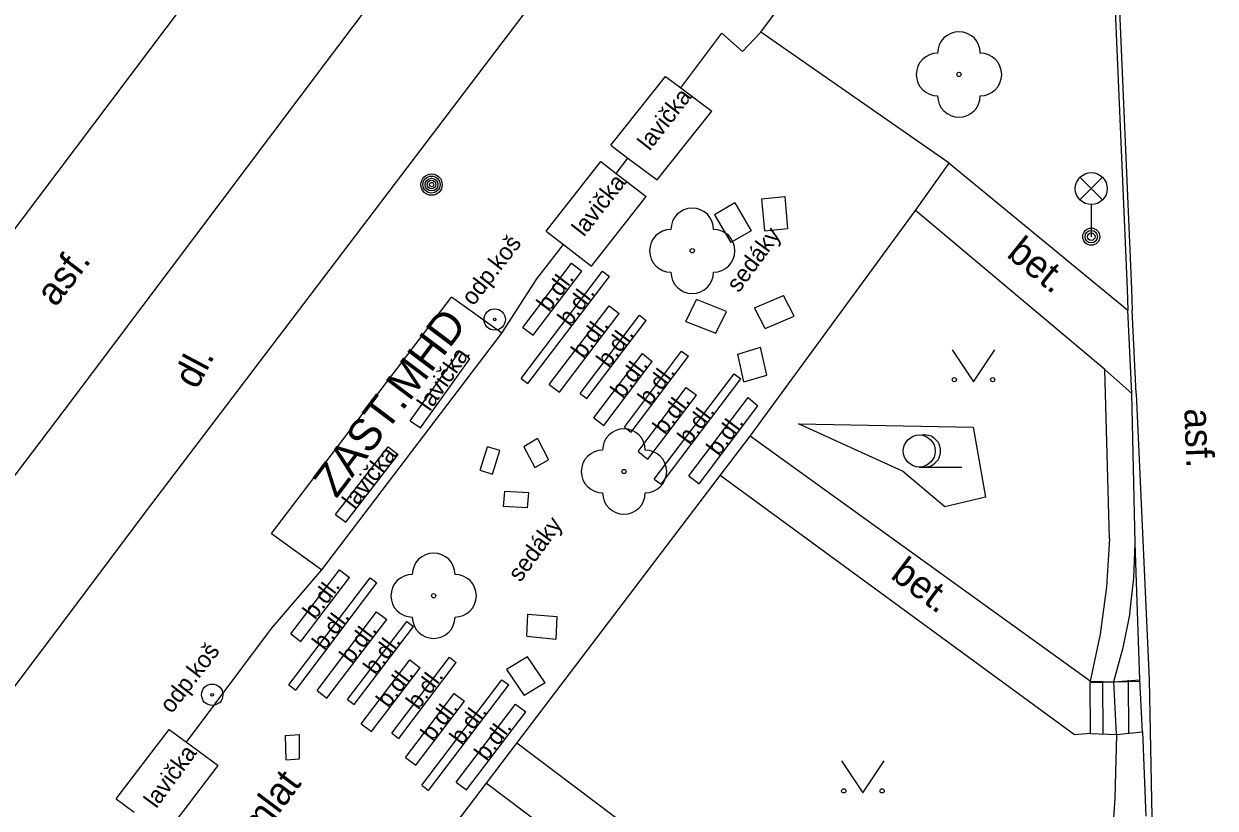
# Model space of a CAD drawing. Extents: x -596229 to -595156, y -1161237 to -1159376.
# Drawn here: x -595619.65 to -595591.74, y -1160239.36 to -1160220.99 of the extents above; entities that cross this region are included whole.
import ezdxf

# ---------------------------------------------------------------- set-up
doc = ezdxf.new("R2010")
doc.units = 0
for name, color, linetype in [('Level 22', 7, 'Continuous'), ('Level 25', 7, 'Continuous'), ('Level 33', 7, 'Continuous'), ('Level 36', 7, 'Continuous'), ('TM - chodniky - VP', 7, 'Continuous'), ('TM - hranice souvisleho porostu (skupiny stromu_ kere)', 7, 'Continuous'), ('TM - komunikace - VP', 7, 'Continuous'), ('TM - lavicka', 7, 'Continuous'), ('TM - podezdivka plotu - VP', 7, 'Continuous'), ('TM - popis objektu', 7, 'Continuous'), ('TM - popis povrchu', 7, 'Continuous'), ('TM - poznamka', 7, 'Continuous'), ('TM - rozhrani mezi zpev. plochami mezi sebou - VP', 7, 'Continuous'), ('TM - rozhrani ploch obecne - VP', 7, 'Continuous'), ('TM - schody - VP', 7, 'Continuous'), ('TM - zabradli - VP', 7, 'Continuous')]:
    doc.layers.add(name, color=color, linetype=linetype)

msp = doc.modelspace()

# ---------------------------------------------------------------- linework, layer by layer
at = {"layer": 'Level 22'}
for centre in [(-595597.74, -1160222.17), (-595603.99, -1160226.3), (-595605.59, -1160231.47), (-595610.05, -1160234.38)]:
    msp.add_circle(centre, 0.05, dxfattribs=at)
for centre, start, end in [((-595597.74, -1160221.67), 0, 180), ((-595598.24, -1160222.17), 90, 270), ((-595597.24, -1160222.17), 270, 90), ((-595597.74, -1160222.67), 180, 0), ((-595603.99, -1160225.8), 0, 180), ((-595604.49, -1160226.3), 90, 270), ((-595603.49, -1160226.3), 270, 90), ((-595603.99, -1160226.8), 180, 0), ((-595605.59, -1160230.97), 0, 180), ((-595606.09, -1160231.47), 90, 270), ((-595605.09, -1160231.47), 270, 90), ((-595605.59, -1160231.97), 180, 0), ((-595610.05, -1160233.88), 0, 180), ((-595610.55, -1160234.38), 90, 270), ((-595609.55, -1160234.38), 270, 90), ((-595610.05, -1160234.88), 180, 0)]:
    msp.add_arc(centre, 0.5, start, end, dxfattribs=at)
at = {"layer": 'Level 25'}
for centre, radius in [((-595610.1, -1160224.75), 0.25), ((-595610.1, -1160224.75), 0.2), ((-595610.1, -1160224.75), 0.15), ((-595610.1, -1160224.75), 0.1), ((-595610.1, -1160224.75), 0.05), ((-595608.62, -1160227.91), 0.25), ((-595608.62, -1160227.91), 0.0303), ((-595615.24, -1160236.7), 0.25), ((-595615.24, -1160236.7), 0.0303)]:
    msp.add_circle(centre, radius, dxfattribs=at)
at = {"layer": 'Level 33'}
for p, q in [((-595594.905, -1160225.11), (-595594.375, -1160224.58)), ((-595594.905, -1160224.58), (-595594.375, -1160225.11)), ((-595594.64, -1160225.22), (-595594.64, -1160225.97))]:
    msp.add_line(p, q, dxfattribs=at)
for centre, radius in [((-595594.64, -1160224.845), 0.375), ((-595594.64, -1160225.97), 0.2), ((-595594.64, -1160225.97), 0.145), ((-595594.64, -1160225.97), 0.0876)]:
    msp.add_circle(centre, radius, dxfattribs=at)
at = {"layer": 'Level 36'}
msp.add_line((-595598.67, -1160231.365), (-595597.67, -1160231.365), dxfattribs=at)
for points in [[(-595597.9, -1160228.62), (-595597.4, -1160229.37), (-595596.9, -1160228.62)], [(-595600.49, -1160238.25), (-595599.99, -1160239), (-595599.49, -1160238.25)]]:
    msp.add_lwpolyline(points, dxfattribs=at)
for centre, radius in [((-595597.85, -1160229.32), 0.05), ((-595596.951, -1160229.32), 0.05), ((-595598.67, -1160230.99), 0.375), ((-595600.44, -1160238.95), 0.05), ((-595599.541, -1160238.95), 0.05)]:
    msp.add_circle(centre, radius, dxfattribs=at)
msp.add_arc((-595598.545, -1160230.99), 0.375, 260.4059, 99.5941, dxfattribs=at)
at = {"layer": 'TM - chodniky - VP'}
for points in [[(-595602.38, -1160221.18), (-595597.76, -1160214.96)], [(-595594.23, -1160217.23), (-595593.8, -1160227.2)], [(-595604.26, -1160222.48), (-595603.3, -1160221.2)], [(-595603.3, -1160221.2), (-595602.81, -1160221.63)], [(-595602.81, -1160221.63), (-595602.38, -1160221.18)], [(-595605.77, -1160224.49), (-595605.5, -1160224.13)], [(-595598.76, -1160225.36), (-595597.97, -1160224.25)], [(-595597.97, -1160224.25), (-595593.78, -1160227.69)], [(-595594.32, -1160229.08), (-595598.76, -1160225.36)], [(-595607.63, -1160226.96), (-595607.01, -1160226.15)], [(-595608.45, -1160228.23), (-595607.63, -1160226.96)], [(-595593.8, -1160227.2), (-595593.78, -1160227.69)], [(-595612.67, -1160233.77), (-595608.45, -1160228.23)], [(-595603.34, -1160231.56), (-595602.63, -1160230.64)], [(-595594.67, -1160236.38), (-595602.63, -1160230.64)], [(-595594.66, -1160237.61), (-595595.03, -1160237.64), (-595603.34, -1160231.56)], [(-595613.85, -1160235.15), (-595612.67, -1160233.77)], [(-595615.84, -1160237.81), (-595613.85, -1160235.15)], [(-595594.12, -1160236.4), (-595593.5, -1160236.35)], [(-595594.67, -1160236.38), (-595594.12, -1160236.4)], [(-595594.66, -1160237.61), (-595594.05, -1160237.63)], [(-595594.05, -1160237.63), (-595593.44, -1160237.57)], [(-595608.81, -1160238.77), (-595608.1, -1160237.83)], [(-595595.8, -1160247.11), (-595608.1, -1160237.83)], [(-595608.81, -1160238.77), (-595596.52, -1160248.04)]]:
    msp.add_lwpolyline(points, dxfattribs=at)
at = {"layer": 'TM - hranice souvisleho porostu (skupiny stromu_ kere)'}
for points in [[(-595601.5, -1160230.35), (-595597.41, -1160230.43)], [(-595599.06, -1160231.46), (-595601.5, -1160230.35)], [(-595597.41, -1160230.43), (-595597.12, -1160232.07)], [(-595598.07, -1160232.3), (-595599.06, -1160231.46)], [(-595597.12, -1160232.07), (-595598.07, -1160232.3)]]:
    msp.add_lwpolyline(points, dxfattribs=at)
at = {"layer": 'TM - komunikace - VP'}
msp.add_lwpolyline([(-595632.06, -1160252.73), (-595616.7, -1160232.29), (-595605.85, -1160218.01)], dxfattribs=at)
at = {"layer": 'TM - lavicka'}
for points in [[(-595605.9, -1160223.83), (-595604.62, -1160222.22)], [(-595604.62, -1160222.22), (-595604.26, -1160222.48)], [(-595604.26, -1160222.48), (-595603.53, -1160223.03)], [(-595604.81, -1160224.64), (-595603.53, -1160223.03)], [(-595605.9, -1160223.83), (-595605.5, -1160224.13)], [(-595607.41, -1160225.84), (-595606.13, -1160224.21)], [(-595606.13, -1160224.21), (-595605.77, -1160224.49)], [(-595605.5, -1160224.13), (-595604.81, -1160224.64)], [(-595605.77, -1160224.49), (-595605.07, -1160225.03)], [(-595606.35, -1160226.66), (-595605.07, -1160225.03)], [(-595602.99, -1160225.18), (-595603.47, -1160225.46)], [(-595602.99, -1160225.18), (-595602.61, -1160225.83)], [(-595602.37, -1160225.08), (-595601.82, -1160225.03)], [(-595602.37, -1160225.08), (-595602.3, -1160225.83)], [(-595601.82, -1160225.03), (-595601.76, -1160225.78)], [(-595603.47, -1160225.46), (-595603.09, -1160226.11)], [(-595607.41, -1160225.84), (-595607.01, -1160226.15)], [(-595602.61, -1160225.83), (-595603.09, -1160226.11)], [(-595602.3, -1160225.83), (-595601.76, -1160225.78)], [(-595607.01, -1160226.15), (-595606.35, -1160226.66)], [(-595604.14, -1160227.96), (-595603.89, -1160227.44)], [(-595603.19, -1160227.72), (-595603.89, -1160227.44)], [(-595602.53, -1160227.64), (-595601.85, -1160227.35)], [(-595601.6, -1160227.83), (-595601.85, -1160227.35)], [(-595602.28, -1160228.12), (-595602.53, -1160227.64)], [(-595604.14, -1160227.96), (-595603.44, -1160228.23)], [(-595603.44, -1160228.23), (-595603.19, -1160227.72)], [(-595602.28, -1160228.12), (-595601.6, -1160227.83)], [(-595610.6, -1160230.28), (-595609.44, -1160228.65)], [(-595610.36, -1160230.45), (-595609.2, -1160228.83)], [(-595609.44, -1160228.65), (-595609.2, -1160228.83)], [(-595602.92, -1160228.72), (-595602.39, -1160228.56)], [(-595602.78, -1160229.37), (-595602.92, -1160228.72)], [(-595602.24, -1160229.21), (-595602.39, -1160228.56)], [(-595602.78, -1160229.37), (-595602.24, -1160229.21)], [(-595610.6, -1160230.28), (-595610.36, -1160230.45)], [(-595607.62, -1160230.7), (-595607.94, -1160230.89)], [(-595607.62, -1160230.7), (-595607.36, -1160231.2)], [(-595612.35, -1160232.48), (-595611.12, -1160230.89)], [(-595611.12, -1160230.89), (-595610.88, -1160231.07)], [(-595608.96, -1160231.44), (-595608.79, -1160230.89)], [(-595608.5, -1160230.98), (-595608.79, -1160230.89)], [(-595608.67, -1160231.53), (-595608.5, -1160230.98)], [(-595607.94, -1160230.89), (-595607.68, -1160231.38)], [(-595612.11, -1160232.66), (-595610.88, -1160231.07)], [(-595607.68, -1160231.38), (-595607.36, -1160231.2)], [(-595608.96, -1160231.44), (-595608.67, -1160231.53)], [(-595608.39, -1160231.94), (-595608.42, -1160232.29)], [(-595607.82, -1160231.97), (-595608.39, -1160231.94)], [(-595607.85, -1160232.32), (-595607.82, -1160231.97)], [(-595607.85, -1160232.32), (-595608.42, -1160232.29)], [(-595612.35, -1160232.48), (-595612.11, -1160232.66)], [(-595607.87, -1160235.33), (-595607.84, -1160234.81)], [(-595607.84, -1160234.81), (-595607.16, -1160234.87)], [(-595607.16, -1160234.87), (-595607.19, -1160235.4)], [(-595607.87, -1160235.33), (-595607.19, -1160235.4)], [(-595607.85, -1160235.81), (-595608.34, -1160236.11)], [(-595607.44, -1160236.42), (-595607.85, -1160235.81)], [(-595608.34, -1160236.11), (-595607.93, -1160236.72)], [(-595607.44, -1160236.42), (-595607.93, -1160236.72)], [(-595617.49, -1160239.14), (-595616.25, -1160237.51)], [(-595616.25, -1160237.51), (-595615.84, -1160237.81)], [(-595613.52, -1160237.65), (-595613.19, -1160237.63)], [(-595613.51, -1160238.22), (-595613.52, -1160237.65)], [(-595613.19, -1160238.2), (-595613.19, -1160237.63)], [(-595615.84, -1160237.81), (-595615.1, -1160238.36)], [(-595613.51, -1160238.22), (-595613.19, -1160238.2)], [(-595616.34, -1160239.99), (-595615.1, -1160238.36)], [(-595617.49, -1160239.14), (-595617.07, -1160239.45)]]:
    msp.add_lwpolyline(points, dxfattribs=at)
at = {"layer": 'TM - podezdivka plotu - VP'}
for points in [[(-595594.21, -1160233.05), (-595594.32, -1160229.08)], [(-595594.32, -1160229.08), (-595593.69, -1160229.64)], [(-595593.61, -1160233.15), (-595593.69, -1160229.64)], [(-595594.21, -1160233.05), (-595594.28, -1160234.17), (-595594.43, -1160235.28), (-595594.67, -1160236.38)], [(-595593.64, -1160233.97), (-595593.61, -1160233.15)], [(-595593.5, -1160236.35), (-595593.61, -1160233.15)], [(-595593.74, -1160234.79), (-595593.64, -1160233.97)], [(-595593.74, -1160234.79), (-595593.9, -1160235.6), (-595594.12, -1160236.4)], [(-595594.05, -1160237.63), (-595594.09, -1160239.12), (-595594.19, -1160240.61), (-595594.36, -1160242.09), (-595594.59, -1160243.56)], [(-595593.44, -1160237.57), (-595593.36, -1160239.54)]]:
    msp.add_lwpolyline(points, dxfattribs=at)
at = {"layer": 'TM - rozhrani mezi zpev. plochami mezi sebou - VP'}
for points in [[(-595598.66, -1160208.28), (-595600.99, -1160206.53), (-595612.59, -1160221.91), (-595618.72, -1160230.04), (-595625.62, -1160239.14), (-595634.48, -1160250.92), (-595632.06, -1160252.73)], [(-595594.13, -1160217.23), (-595593.7, -1160227.19), (-595593.68, -1160227.69)], [(-595593.69, -1160229.64), (-595593.78, -1160227.69)], [(-595593.59, -1160229.64), (-595593.68, -1160227.69)], [(-595593.59, -1160229.64), (-595593.28, -1160236.35)], [(-595593.28, -1160236.35), (-595593.14, -1160243.58)]]:
    msp.add_lwpolyline(points, dxfattribs=at)
at = {"layer": 'TM - rozhrani ploch obecne - VP'}
for points in [[(-595639.63, -1160247.03), (-595637.27, -1160248.8), (-595628.67, -1160237.45), (-595621.41, -1160227.83), (-595615.46, -1160219.94), (-595610, -1160212.71), (-595603.83, -1160204.43), (-595606.19, -1160202.62)], [(-595597.97, -1160224.25), (-595602.38, -1160221.18)], [(-595602.63, -1160230.64), (-595598.76, -1160225.36)], [(-595607.96, -1160228.1), (-595606.82, -1160226.59)], [(-595606.82, -1160226.59), (-595606.58, -1160226.78)], [(-595608, -1160229.29), (-595606.09, -1160226.78)], [(-595607.72, -1160228.28), (-595606.58, -1160226.78)], [(-595606.09, -1160226.78), (-595605.93, -1160226.9)], [(-595607.84, -1160229.41), (-595605.93, -1160226.9)], [(-595613.85, -1160232.92), (-595609.63, -1160227.39)], [(-595608.45, -1160228.23), (-595609.63, -1160227.39)], [(-595607.34, -1160229.43), (-595605.94, -1160227.59)], [(-595605.94, -1160227.59), (-595605.7, -1160227.77)], [(-595607.1, -1160229.61), (-595605.7, -1160227.77)], [(-595606.62, -1160229.64), (-595605.23, -1160227.81)], [(-595606.46, -1160229.76), (-595605.07, -1160227.93)], [(-595605.23, -1160227.81), (-595605.07, -1160227.93)], [(-595607.96, -1160228.1), (-595607.72, -1160228.28)], [(-595606.3, -1160230.21), (-595605.16, -1160228.71)], [(-595605.58, -1160230.43), (-595604.24, -1160228.65)], [(-595605.42, -1160230.55), (-595604.08, -1160228.77)], [(-595605.16, -1160228.71), (-595604.93, -1160228.89)], [(-595604.24, -1160228.65), (-595604.08, -1160228.77)], [(-595606.06, -1160230.39), (-595604.93, -1160228.89)], [(-595608, -1160229.29), (-595607.84, -1160229.41)], [(-595604.88, -1160231.65), (-595603.01, -1160229.18)], [(-595604.72, -1160231.77), (-595602.85, -1160229.3)], [(-595603.01, -1160229.18), (-595602.85, -1160229.3)], [(-595607.34, -1160229.43), (-595607.1, -1160229.61)], [(-595606.62, -1160229.64), (-595606.46, -1160229.76)], [(-595605.26, -1160231), (-595604.13, -1160229.5)], [(-595604.13, -1160229.5), (-595603.89, -1160229.68)], [(-595605.03, -1160231.18), (-595603.89, -1160229.68)], [(-595604.07, -1160231.57), (-595602.68, -1160229.74)], [(-595603.83, -1160231.76), (-595602.45, -1160229.93)], [(-595602.68, -1160229.74), (-595602.45, -1160229.93)], [(-595606.3, -1160230.21), (-595606.06, -1160230.39)], [(-595605.58, -1160230.43), (-595605.42, -1160230.55)], [(-595605.26, -1160231), (-595605.03, -1160231.18)], [(-595608.1, -1160237.83), (-595603.34, -1160231.56)], [(-595604.07, -1160231.57), (-595603.83, -1160231.76)], [(-595604.88, -1160231.65), (-595604.72, -1160231.77)], [(-595613.85, -1160232.92), (-595612.67, -1160233.77)], [(-595613.4, -1160235.27), (-595612.26, -1160233.77)], [(-595612.26, -1160233.77), (-595612.02, -1160233.95)], [(-595613.44, -1160236.47), (-595611.54, -1160233.96)], [(-595613.28, -1160236.59), (-595611.38, -1160234.08)], [(-595613.16, -1160235.45), (-595612.02, -1160233.95)], [(-595611.54, -1160233.96), (-595611.38, -1160234.08)], [(-595612.78, -1160236.6), (-595611.39, -1160234.76)], [(-595612.55, -1160236.78), (-595611.15, -1160234.94)], [(-595611.39, -1160234.76), (-595611.15, -1160234.94)], [(-595612.07, -1160236.81), (-595610.68, -1160234.98)], [(-595611.91, -1160236.93), (-595610.52, -1160235.1)], [(-595610.68, -1160234.98), (-595610.52, -1160235.1)], [(-595613.4, -1160235.27), (-595613.16, -1160235.45)], [(-595611.75, -1160237.38), (-595610.61, -1160235.88)], [(-595611.51, -1160237.56), (-595610.37, -1160236.07)], [(-595611.03, -1160237.6), (-595609.68, -1160235.82)], [(-595610.87, -1160237.72), (-595609.52, -1160235.94)], [(-595610.61, -1160235.88), (-595610.37, -1160236.07)], [(-595609.68, -1160235.82), (-595609.52, -1160235.94)], [(-595610.33, -1160238.82), (-595608.45, -1160236.35)], [(-595608.45, -1160236.35), (-595608.29, -1160236.47)], [(-595593.44, -1160237.57), (-595593.5, -1160236.35)], [(-595613.44, -1160236.47), (-595613.28, -1160236.59)], [(-595612.78, -1160236.6), (-595612.55, -1160236.78)], [(-595610.17, -1160238.94), (-595608.29, -1160236.47)], [(-595594.66, -1160237.61), (-595594.67, -1160236.38)], [(-595612.07, -1160236.81), (-595611.91, -1160236.93)], [(-595610.71, -1160238.17), (-595609.57, -1160236.67)], [(-595610.47, -1160238.35), (-595609.33, -1160236.85)], [(-595609.57, -1160236.67), (-595609.33, -1160236.85)], [(-595609.52, -1160238.75), (-595608.13, -1160236.92)], [(-595608.13, -1160236.92), (-595607.89, -1160237.1)], [(-595609.28, -1160238.93), (-595607.89, -1160237.1)], [(-595611.75, -1160237.38), (-595611.51, -1160237.56)], [(-595611.03, -1160237.6), (-595610.87, -1160237.72)], [(-595610.71, -1160238.17), (-595610.47, -1160238.35)], [(-595614.72, -1160246.53), (-595608.81, -1160238.77)], [(-595610.33, -1160238.82), (-595610.17, -1160238.94)], [(-595609.52, -1160238.75), (-595609.28, -1160238.93)]]:
    msp.add_lwpolyline(points, dxfattribs=at)
at = {"layer": 'TM - schody - VP'}
for points in [[(-595593.76, -1160237.6), (-595593.77, -1160236.36)], [(-595594.36, -1160237.62), (-595594.37, -1160236.38)], [(-595594.05, -1160237.63), (-595594.11, -1160236.38)]]:
    msp.add_lwpolyline(points, dxfattribs=at)
at = {"layer": 'TM - zabradli - VP'}
msp.add_lwpolyline([(-595594.64, -1160236.41), (-595593.52, -1160236.38)], dxfattribs=at)

# ---------------------------------------------------------------- texts
at = {"layer": 'TM - popis objektu'}
msp.add_text('ZAST.MHD', height=0.75, rotation=53, dxfattribs=at).set_placement((-595612.33, -1160232.12))
at = {"layer": 'TM - popis povrchu'}
for s, height, rotation, p in [('bet.', 0.65, 321, (-595596.65, -1160226.42)), ('asf.', 0.65, 52.45, (-595618.91, -1160227.64)), ('b.dl.', 0.4, 53, (-595607.35, -1160227.75)), ('b.dl.', 0.4, 53, (-595606.86, -1160228.09)), ('b.dl.', 0.4, 53, (-595606.54, -1160228.85)), ('b.dl.', 0.4, 53, (-595605.95, -1160229.06)), ('dl.', 0.65, 62.05, (-595615.6, -1160229.57)), ('b.dl.', 0.4, 53, (-595605.62, -1160229.78)), ('b.dl.', 0.4, 53, (-595604.98, -1160229.95)), ('b.dl.', 0.4, 53, (-595604.63, -1160230.63)), ('b.dl.', 0.4, 53, (-595604.05, -1160230.87)), ('b.dl.', 0.4, 53, (-595603.37, -1160231.13)), ('asf.', 0.65, 272, (-595592.46, -1160230)), ('bet.', 0.65, 323, (-595599.37, -1160233.95)), ('b.dl.', 0.4, 53, (-595612.83, -1160234.96)), ('b.dl.', 0.4, 53, (-595612.61, -1160235.68)), ('b.dl.', 0.4, 53, (-595611.97, -1160235.99)), ('b.dl.', 0.4, 53, (-595611.41, -1160236.26)), ('b.dl.', 0.4, 53, (-595611.11, -1160237.03)), ('b.dl.', 0.4, 53, (-595610.41, -1160237.07)), ('b.dl.', 0.4, 53, (-595610.07, -1160237.81)), ('b.dl.', 0.4, 53, (-595609.39, -1160237.9)), ('b.dl.', 0.4, 53, (-595608.81, -1160238.27)), ('mlat', 0.65, 53, (-595614.12, -1160240.09))]:
    msp.add_text(s, height=height, rotation=rotation, dxfattribs=at).set_placement(p)
at = {"layer": 'TM - poznamka'}
for s, rotation, p in [('lavička', 52, (-595604.99, -1160223.98)), ('lavička', 52, (-595606.53, -1160225.99)), ('sedáky', 53.7248, (-595602.9, -1160227.3)), ('odp.koš', 52.3236, (-595609.12, -1160227.61)), ('lavička', 55, (-595610.14, -1160230.08)), ('lavička', 52, (-595611.91, -1160232.37)), ('sedáky', 53.7248, (-595608.02, -1160234.08)), ('odp.koš', 52.3236, (-595616.19, -1160237.16)), ('lavička', 53.7248, (-595616.55, -1160239.38))]:
    msp.add_text(s, height=0.4, rotation=rotation, dxfattribs=at).set_placement(p)

doc.saveas('drawing.dxf')
